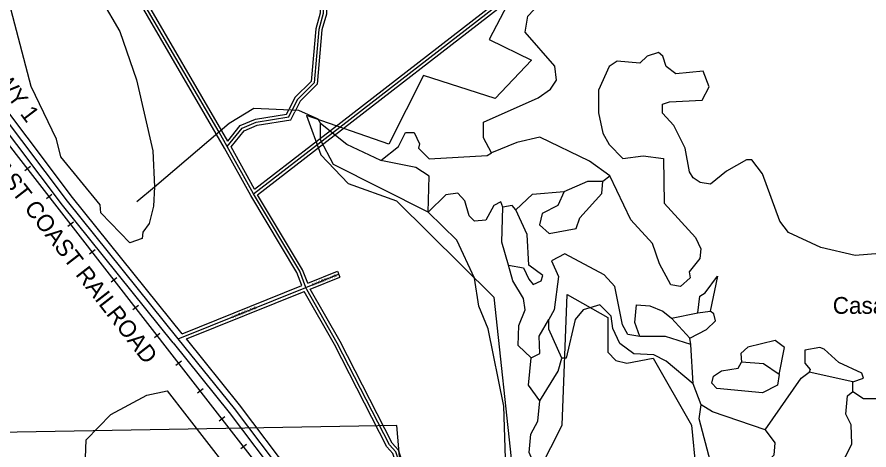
# Model space of a CAD drawing. Extents: x 418523 to 616617, y 1878279 to 2196743.
# Drawn here: x 540467 to 548565, y 2050913 to 2055033 of the extents above; entities that cross this region are included whole.
import ezdxf

# ---------------------------------------------------------------- set-up
doc = ezdxf.new("R2010")
doc.units = 0
for name, color, linetype in [('Level 1', 7, 'Continuous'), ('Level 13', 7, 'Continuous'), ('Level 14', 7, 'Continuous'), ('Level 19', 7, 'Continuous'), ('Level 31', 7, 'Continuous'), ('Level 32', 7, 'Continuous'), ('Level 34', 7, 'Continuous'), ('Level 37', 7, 'Continuous'), ('Level 41', 7, 'Continuous'), ('Level 5', 7, 'Continuous'), ('Level 51', 7, 'Continuous'), ('Level 7', 7, 'Continuous')]:
    doc.layers.add(name, color=color, linetype=linetype)

msp = doc.modelspace()

# ---------------------------------------------------------------- linework, layer by layer
at = {"layer": 'Level 1'}
for p, q in [((545266.522, 2055416.081), (544953.231, 2054819.117)), ((544953.231, 2054819.117), (545356.847, 2054623.092)), ((545356.847, 2054623.092), (545011.468, 2054256.413)), ((544330.177, 2054476.309), (544000.936, 2053823.261)), ((545011.468, 2054256.413), (544330.177, 2054476.309)), ((544000.936, 2053823.261), (543219.737, 2054097.171)), ((543219.737, 2054097.171), (543353.78, 2053722.757)), ((543353.78, 2053722.757), (543615.61, 2053448.549)), ((543615.61, 2053448.549), (544073.144, 2053284.596)), ((544073.144, 2053284.596), (544998.52, 2052365.925)), ((544998.52, 2052365.925), (545173.197, 2050743.898)), ((545648.395, 2051150.705), (545697.655, 2052392.363)), ((545697.655, 2052392.363), (546083.305, 2052174.299)), ((546083.305, 2052174.299), (546081.488, 2051843.864)), ((546081.488, 2051843.864), (546159.436, 2051765.806)), ((546263.324, 2051739.832), (546512.993, 2051788.039)), ((546512.993, 2051788.039), (546876.9, 2051149.411)), ((546159.436, 2051765.806), (546263.324, 2051739.832)), ((544076.034, 2051145.202), (540285.613, 2051079.667)), ((544104.211, 2050812.724), (544076.034, 2051145.202)), ((545408.946, 2050677.947), (545648.395, 2051150.705)), ((546876.9, 2051149.411), (547025.518, 2049693.587))]:
    msp.add_line(p, q, dxfattribs=at)
at = {"layer": 'Level 13'}
for points in [[(541999.599, 2051971.121), (540946.823, 2053279.281), (539651.024, 2055000.287), (539268.775, 2055459.736), (539036.118, 2055768.876)], [(543912.805, 2049544.964), (543032.137, 2050647.784), (542533.901, 2051307.575), (541999.599, 2051971.121)]]:
    msp.add_lwpolyline(points, dxfattribs=at)
at = {"layer": 'Level 14'}
for points in [[(542038.087, 2052018.999), (540994.175, 2053316.146), (539698.08, 2055037.541), (539315.835, 2055496.986), (539109.17, 2055771.591)], [(541952.855, 2051933.504), (540899.472, 2053242.418), (539603.966, 2054963.032), (539221.713, 2055422.486), (538988.176, 2055732.796)], [(543865.919, 2049507.522), (542984.745, 2050610.977), (542486.581, 2051270.671), (541952.865, 2051933.491)], [(543943.98, 2049602.079), (543079.53, 2050684.591), (542581.22, 2051344.478), (542077.407, 2051970.161)]]:
    msp.add_lwpolyline(points, dxfattribs=at)
at = {"layer": 'Level 31'}
for p, q in [((542386.947, 2053936.265), (541395, 2055645.713)), ((542465.677, 2053800.371), (542386.947, 2053936.265)), ((542714.4, 2053349.736), (543464.675, 2053930.73)), ((542714.4, 2053349.736), (542465.677, 2053800.371)), ((543212.534, 2052460.473), (543523.212, 2052585.703)), ((541999.599, 2051971.121), (543212.534, 2052460.473))]:
    msp.add_line(p, q, dxfattribs=at)
for points in [[(541189.807, 2056838.468), (541348.624, 2057004.527), (541482.665, 2057245.944), (541466.751, 2057521.292), (541376.045, 2057871.428), (541376.834, 2058121.631), (541460.642, 2058296.291), (541611.353, 2058504.562), (541778.234, 2058620.776), (542279.087, 2058835.951), (543121.153, 2058833.688), (543152.9, 2058250.264), (543226.05, 2057541.246), (543283.448, 2057266.134), (543290.396, 2056749.339), (543372.427, 2056248.676), (543377.631, 2055064.919), (543335.377, 2054915.218), (543292.329, 2054406.579), (543133.535, 2054248.876), (543080.335, 2054143.213)], [(543464.675, 2053930.73), (545020.057, 2055135.509), (545687.797, 2055458.96), (546505.029, 2055489.946), (546605.198, 2055531.466), (546931.198, 2055922.521)], [(542465.677, 2053800.371), (542607.747, 2053975.215), (542741.22, 2054032.986), (543049.751, 2054082.212), (543080.335, 2054143.213)], [(543212.534, 2052460.473), (543154.12, 2052614.851), (542714.4, 2053349.736)], [(544480.775, 2049926.887), (544215.84, 2050577.938), (544124.449, 2050719.686), (544066.726, 2050895.151), (544008.354, 2050961.883), (543510.74, 2051930.049), (543220.384, 2052439.356), (543212.534, 2052460.473)]]:
    msp.add_lwpolyline(points, dxfattribs=at)
at = {"layer": 'Level 32'}
for p, q in [((542361, 2053921.208), (541368.913, 2055630.896)), ((542412.896, 2053951.321), (541434.376, 2055637.631)), ((542723.735, 2053394.908), (543446.307, 2053954.45)), ((542439.563, 2053785.6), (542360.989, 2053921.226)), ((542469.829, 2053853.051), (542412.907, 2053951.304)), ((542753.807, 2053342.307), (543483.045, 2053907.01)), ((542723.735, 2053394.909), (542501.72, 2053797.153)), ((542688.387, 2053334.781), (542439.563, 2053785.6)), ((543229.747, 2052499.756), (543511.996, 2052613.528)), ((543511.996, 2052613.528), (543534.429, 2052557.878)), ((543252.203, 2052444.116), (543534.429, 2052557.878)), ((542038.087, 2052018.999), (543174.087, 2052477.311)), ((542077.407, 2051970.161), (543196.048, 2052421.471))]:
    msp.add_line(p, q, dxfattribs=at)
for points in [[(541192.45, 2056884.635), (541324.271, 2057022.47), (541452.213, 2057252.9), (541436.971, 2057516.62), (541346.033, 2057867.652), (541346.855, 2058128.5), (541434.759, 2058311.697), (541590.032, 2058526.274), (541763.59, 2058647.136), (542272.954, 2058865.968), (543149.57, 2058863.612), (543182.817, 2058252.619), (543255.733, 2057545.861), (543313.407, 2057269.43), (543320.365, 2056751.98), (543402.417, 2056251.183), (543407.65, 2055060.831), (543365.029, 2054909.829), (543321.293, 2054393.062), (543158.138, 2054231.027), (543107.13, 2054129.721)], [(541228.495, 2056835.513), (541372.976, 2056986.585), (541513.117, 2057238.988), (541496.532, 2057525.964), (541406.059, 2057875.205), (541406.813, 2058114.761), (541486.525, 2058280.885), (541632.674, 2058482.851), (541792.877, 2058594.414), (542285.22, 2058805.933), (543092.735, 2058803.764), (543122.984, 2058247.908), (543196.365, 2057536.631), (543253.489, 2057262.839), (543260.428, 2056746.697), (543342.437, 2056246.169), (543347.612, 2055069.007), (543305.725, 2054920.607), (543263.364, 2054420.096), (543108.934, 2054266.726), (543053.539, 2054156.705)], [(543446.304, 2053954.448), (545004.16, 2055161.144), (545680.377, 2055488.701), (546498.513, 2055519.721), (546586.885, 2055556.351), (546908.155, 2055941.731)], [(543483.047, 2053907.012), (545035.954, 2055109.875), (545695.217, 2055429.219), (546511.545, 2055460.171), (546623.51, 2055506.581), (546954.241, 2055903.311)], [(542469.828, 2053853.051), (542589.093, 2053999.831), (542732.765, 2054062.018), (543029.829, 2054109.414), (543053.515, 2054156.659)], [(542501.72, 2053797.153), (542626.401, 2053950.599), (542749.674, 2054003.955), (543069.674, 2054055.011), (543107.154, 2054129.767)], [(543174.087, 2052477.311), (543127.005, 2052601.737), (542688.387, 2053334.781)], [(543229.747, 2052499.756), (543181.235, 2052627.963), (542753.806, 2053342.306)], [(544443.795, 2049938.171), (544189.107, 2050564.036), (544097.152, 2050706.661), (544040.133, 2050879.987), (543983.352, 2050944.898), (543484.354, 2051915.756), (543196.048, 2052421.471)], [(544499.064, 2049961.541), (544242.571, 2050591.841), (544151.746, 2050732.713), (544093.32, 2050910.316), (544033.355, 2050978.867), (543537.125, 2051944.342), (543252.203, 2052444.116)]]:
    msp.add_lwpolyline(points, dxfattribs=at)
at = {"layer": 'Level 37'}
for p, q in [((540593.984, 2053610.293), (540540.788, 2053568.999)), ((540799.321, 2053345.776), (540746.125, 2053304.481)), ((541004.659, 2053081.258), (540951.463, 2053039.964)), ((541209.996, 2052816.741), (541156.8, 2052775.446)), ((541415.334, 2052552.223), (541362.138, 2052510.929)), ((541620.672, 2052287.706), (541567.475, 2052246.411)), ((541826.01, 2052023.189), (541772.813, 2051981.894)), ((542031.347, 2051758.671), (541978.151, 2051717.376)), ((542236.685, 2051494.154), (542183.489, 2051452.859)), ((542442.024, 2051229.64), (542388.83, 2051188.343)), ((542647.375, 2050965.134), (542594.181, 2050923.836))]:
    msp.add_line(p, q, dxfattribs=at)
msp.add_lwpolyline([(550570.488, 2037209.147), (549995.307, 2038316.721), (548980.48, 2040271.118), (548275.65, 2041629.306), (547996.944, 2042166.176), (545503.41, 2046748.951), (545356.343, 2047019.238), (544849.657, 2047950.316), (544658.753, 2048275.655), (544342.84, 2048726.481), (543724.645, 2049522.633), (542373.229, 2051263.345), (538858.893, 2055790.54), (537519.94, 2057515.746)], dxfattribs=at)
at = {"layer": 'Level 5'}
for p, q in [((541607.041, 2053276.65), (541774.233, 2053417.845)), ((546688.659, 2052168.129), (546938.914, 2052217.333)), ((546938.914, 2052217.333), (547055.686, 2052233.645)), ((546863.106, 2051975.836), (546688.659, 2052168.129)), ((546871.248, 2051917.456), (546863.106, 2051975.836)), ((546895.045, 2051542.217), (546871.248, 2051917.456)), ((548412.36, 2051562.324), (547995.838, 2051655.391)), ((546969.42, 2051341.923), (546895.045, 2051542.217))]:
    msp.add_line(p, q, dxfattribs=at)
for points in [[(549408.53, 2052842.915), (548432.889, 2052762.722), (548108.03, 2052838.801), (547800.04, 2052981.501), (547717.036, 2053090.131), (547551.745, 2053540.851), (547452.13, 2053674.562), (547402.119, 2053674.722), (547210.056, 2053566.977), (547059.575, 2053442.423), (546959.602, 2053459.382), (546893.04, 2053501.292), (546859.899, 2053559.743), (546818.934, 2053784.958), (546711.277, 2054002.062), (546603.263, 2054119.133), (546603.521, 2054202.496), (546670.312, 2054227.276), (546978.819, 2054242.971), (547045.909, 2054367.784), (546988.045, 2054518.037), (546729.519, 2054493.844), (546638.045, 2054560.864), (546605.023, 2054660.996), (546563.441, 2054694.476), (546454.97, 2054661.485), (546388.05, 2054594.992), (546171.374, 2054612.391), (546096.183, 2054562.598), (545995.425, 2054337.842), (545994.709, 2054121.097), (546035.773, 2053929.233), (546093.796, 2053820.661), (546226.721, 2053686.86), (546418.555, 2053711.242), (546610.2, 2053685.614), (546617.158, 2053260.424), (546916.22, 2052934.36), (546965.884, 2052825.817), (546957.255, 2052734.156), (546856.825, 2052609.401), (546864.966, 2052551.05), (546773.005, 2052467.977), (546681.373, 2052484.946), (546573.617, 2052685.35), (546507.552, 2052877.314), (546299.894, 2053103.076), (546101.151, 2053520.524)], [(541774.233, 2053417.845), (542484.779, 2054024.076), (542718.652, 2054165.042), (543143.742, 2054146.996), (543326.878, 2054063.046), (543351.759, 2054021.296)], [(543925.829, 2053669.304), (543601.198, 2053820.404), (543351.759, 2054021.296)], [(543925.829, 2053669.304), (544092.98, 2053802.129), (544160.09, 2053935.313), (544243.451, 2053935.024), (544293.145, 2053826.481), (544284.675, 2053784.831), (544384.389, 2053684.469), (544934.691, 2053716.046), (544976.431, 2053740.927)], [(546101.151, 2053520.524), (545909.875, 2053662.856), (545435.42, 2053889.476), (545218.515, 2053840.182), (544976.431, 2053740.927)], [(544374.388, 2053175.987), (544383.832, 2053517.746), (544259.047, 2053601.536), (543925.829, 2053669.304)], [(545667.174, 2053371.876), (545608.395, 2053238.682), (545458.083, 2053164.149), (545432.745, 2053055.846), (545524.148, 2052972.186), (545782.743, 2053021.389), (545816.412, 2053121.321), (546025.573, 2053354.05), (546034.3, 2053470.732)], [(545667.174, 2053371.876), (545892.588, 2053471.191), (546034.3, 2053470.732)], [(545083.143, 2053223.716), (545066.632, 2053273.797), (544999.841, 2053240.646), (544924.361, 2053099.191), (544815.95, 2053091.221), (544766.097, 2053141.361), (544724.874, 2053283.244), (544658.441, 2053358.475), (544541.669, 2053342.193), (544374.388, 2053175.987)], [(545208.116, 2053198.317), (545174.905, 2053240.097), (545083.143, 2053223.716)], [(545139.734, 2052673.324), (545073.729, 2052890.288), (545083.143, 2053223.716)], [(545139.734, 2052673.324), (545281.358, 2052647.855), (545331.041, 2052539.313), (545372.563, 2052489.162), (545447.684, 2052522.284), (545464.524, 2052572.236), (545331.469, 2052672.696), (545315.743, 2052964.533), (545208.116, 2053198.317)], [(546387.995, 2051994.052), (546271.352, 2052011.081), (546221.63, 2052102.942), (546147.781, 2052470.011), (546048.097, 2052578.671), (545673.585, 2052779.992), (545548.343, 2052713.69), (545614.547, 2052563.406), (545571.851, 2052246.789), (545521.542, 2052155.226)], [(545353.605, 2051788.976), (545228.95, 2051906.077), (545237.906, 2052097.811), (545296.755, 2052247.676), (545280.403, 2052356.078), (545180.928, 2052523.131), (545139.734, 2052673.324)], [(546938.914, 2052217.333), (546956.111, 2052375.687), (547006.232, 2052408.878), (547123.462, 2052566.873), (547055.686, 2052233.645)], [(546387.995, 2051994.052), (546338.401, 2052127.595), (546355.629, 2052294.258), (546480.642, 2052285.53), (546605.525, 2052235.09), (546688.659, 2052168.129)], [(546863.106, 2051975.836), (547021.759, 2052058.681), (547105.419, 2052141.783), (547088.937, 2052208.505), (547055.686, 2052233.645)], [(545353.605, 2051788.976), (545437.095, 2051830.398), (545429.323, 2051997.161), (545521.542, 2052155.226)], [(545645.381, 2051788.029), (545521.244, 2052063.554), (545521.542, 2052155.226)], [(546871.248, 2051917.456), (546629.75, 2051993.265), (546387.995, 2051994.052)], [(547712.302, 2051631.298), (547763.169, 2051889.565), (547671.665, 2051956.555), (547413.04, 2051890.681), (547346.16, 2051832.549), (547354.232, 2051749.156)], [(548412.36, 2051562.324), (548512.501, 2051595.336), (548495.99, 2051645.427), (548279.563, 2051746.146), (548138.238, 2051871.648), (548096.626, 2051888.488), (547954.814, 2051863.936), (547954.415, 2051738.893), (548004.238, 2051680.372), (547995.838, 2051655.391)], [(545435.664, 2051380.237), (545327.779, 2051530.65), (545353.605, 2051788.976)], [(545435.664, 2051380.237), (545611.643, 2051663.086), (545645.381, 2051788.029)], [(547712.302, 2051631.298), (547695.304, 2051531.296), (547553.361, 2051456.732), (547120, 2051499.818), (547070.149, 2051549.999), (547087.048, 2051616.621), (547162.239, 2051666.413), (547320.692, 2051690.905), (547354.232, 2051749.156)], [(547712.302, 2051631.298), (547562.577, 2051731.799), (547354.232, 2051749.156)], [(548412.071, 2051470.622), (548511.875, 2051403.601), (548653.598, 2051403.143), (548678.827, 2051469.775), (548745.688, 2051527.897), (548995.675, 2051493.769)], [(547577.228, 2051106.534), (547668.532, 2050981.202), (547659.805, 2050864.52), (547584.554, 2050789.727), (547409.161, 2050690.243), (547383.922, 2050615.311), (547408.764, 2050565.2), (547383.305, 2050423.576), (547257.666, 2050240.571), (547257.209, 2050098.857), (547490.495, 2050064.759), (547565.685, 2050114.541), (547716.625, 2050380.819), (547983.679, 2050471.634), (548343.35, 2050853.957), (548402.1, 2050970.471), (548394.346, 2051153.905), (548344.664, 2051254.106), (548361.89, 2051429.101), (548412.071, 2051470.622)], [(545290.619, 2050355.321), (545416.775, 2050696.721), (545334.03, 2050888.715), (545351.287, 2051063.719), (545418.366, 2051188.532), (545435.664, 2051380.237)], [(547577.228, 2051106.534), (547077.604, 2051274.863), (546969.42, 2051341.923)]]:
    msp.add_lwpolyline(points, dxfattribs=at)
at = {"layer": 'Level 7'}
for p, q in [((546034.3, 2053470.732), (546101.151, 2053520.524)), ((548412.071, 2051470.622), (548412.36, 2051562.324))]:
    msp.add_line(p, q, dxfattribs=at)
for points in [[(544976.431, 2053740.927), (544901.867, 2053882.88), (544902.355, 2054032.933), (545419.953, 2054264.684), (545536.964, 2054347.647), (545595.574, 2054430.85), (545579.331, 2054564.263), (545296.939, 2054890.297), (545322.437, 2055040.291), (545439.537, 2055164.946), (545606.43, 2055206.098), (545740.002, 2055272.361), (545840.403, 2055380.415), (545974.561, 2055621.701), (545966.749, 2055788.466), (545908.855, 2055930.378), (545651.563, 2056281.353), (545585.269, 2056406.596), (545560.875, 2056590.1), (545628.024, 2056731.584)], [(541271.46, 2055195.121), (541445.54, 2054894.426), (541602.431, 2054435.436), (541758.667, 2053759.662), (541774.233, 2053417.845), (541774.233, 2053417.845), (541765.306, 2053234.441), (541723.068, 2053067.876), (541664.448, 2052984.683), (541655.919, 2052926.362), (541539.077, 2052885.07), (541264.895, 2053169.393), (541256.784, 2053244.445), (540883.157, 2053704.161), (540841.994, 2053871.016), (540601.87, 2054371.984), (540412.482, 2055097.869)], [(544374.388, 2053175.987), (543475.529, 2053629.058), (543351.232, 2053862.902), (543351.759, 2054021.296)], [(545208.116, 2053198.317), (545366.998, 2053347.842), (545667.174, 2053371.876)], [(545290.619, 2050355.321), (545215.586, 2050355.551), (545108.785, 2050831.081), (545093.706, 2051331.332), (544946.04, 2052065.388), (544855.025, 2052282.421), (544814.189, 2052549.357), (544648.639, 2052908.344), (544374.388, 2053175.987)], [(546895.045, 2051542.217), (546637.335, 2051759.819), (546520.821, 2051818.559), (546329.086, 2051827.517), (546196.032, 2051927.978), (546129.798, 2052069.901), (546113.515, 2052186.673), (546005.51, 2052295.405), (545846.948, 2052245.871), (545771.628, 2052154.439), (545687.062, 2051787.9), (545645.381, 2051788.029)], [(547577.228, 2051106.534), (547920.617, 2051597.27), (547995.838, 2051655.391)], [(541115.375, 2050752.306), (541124.53, 2051010.701), (541358.731, 2051251.7), (541701.106, 2051433.987), (541893.01, 2051475.051), (543951.874, 2048825.751)], [(548813.156, 2046600.884), (548823.346, 2047184.397), (548857.642, 2047476.035), (548850.844, 2047942.905), (548876.242, 2048067.888), (548871.562, 2049201.635), (548681.23, 2049635.742), (548498.611, 2049878.086), (548107.459, 2050079.436), (547848.834, 2050021.932), (547740.103, 2049913.878), (547706.524, 2049838.986), (547730.848, 2049630.481), (547863.445, 2049379.967), (547863.216, 2049313.276), (547788.095, 2049280.194), (547389.319, 2049706.62), (547148.706, 2050065.866), (547074.889, 2050432.893), (547059.391, 2050799.761), (546952.322, 2051208.6), (546969.42, 2051341.923)]]:
    msp.add_lwpolyline(points, dxfattribs=at)

# ---------------------------------------------------------------- texts
at = {"layer": 'Level 19'}
msp.add_text('US HWY 1', height=160, rotation=306.9763917, dxfattribs=at).set_placement((539940.382, 2054842.91))
at = {"layer": 'Level 34'}
for rotation, p in [(21.9530472, (543274.83, 2052472.11)), (21.9706222, (542513.039, 2052164.789))]:
    msp.add_text('SUMMER LANE', height=25, rotation=rotation, dxfattribs=at).set_placement(p)
at = {"layer": 'Level 41'}
msp.add_text('Casa Cola Creek', height=160, dxfattribs=at).set_placement((548220.425, 2052208.964))
at = {"layer": 'Level 51'}
msp.add_text('FLORIDA EAST COAST RAILROAD', height=160, rotation=307.82035, dxfattribs=at).set_placement((539544.646, 2054479.761))

doc.saveas('drawing.dxf')
